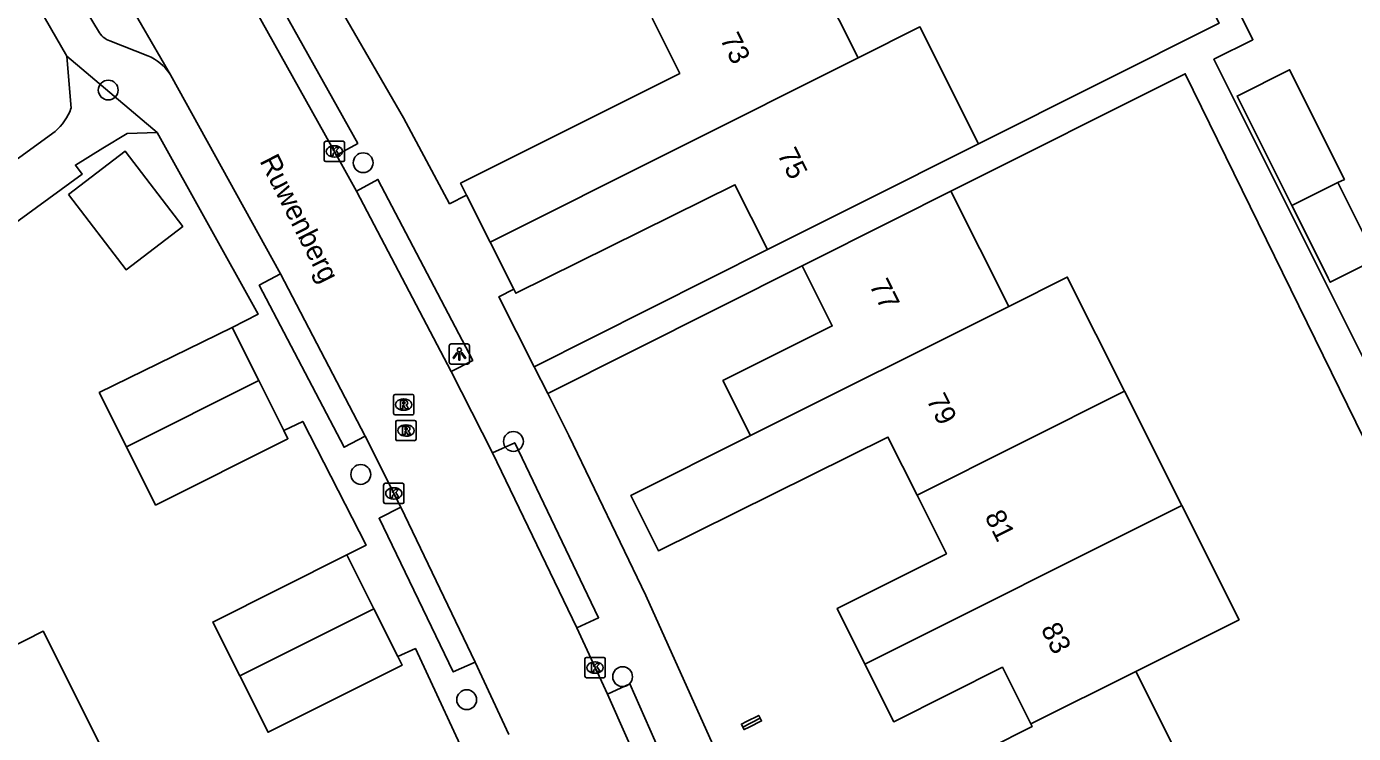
# Model space of a CAD drawing. Extents: x 157793 to 159380, y 380882 to 382313.
# Drawn here: x 158577.7 to 158643.1, y 381667.1 to 381702 of the extents above; entities that cross this region are included whole.
import ezdxf

# ---------------------------------------------------------------- set-up
doc = ezdxf.new("R2010")
doc.units = 0
for name, color, linetype in [('IMGEO_Boom', 7, 'Continuous'), ('IMGEO_Kolk', 7, 'Continuous'), ('IMGEO_Lichtpunt', 7, 'Continuous'), ('IMGEO_Openbare_ruimte_label', 7, 'Continuous'), ('IMGEO_Pand', 7, 'Continuous'), ('IMGEO_Pand_nummerreeks', 7, 'Continuous'), ('IMGEO_Rijbaan_lokaal_open', 7, 'Continuous'), ('IMGEO_Rioolput', 7, 'Continuous'), ('IMGEO_Voetpad_open', 7, 'Continuous')]:
    doc.layers.add(name, color=color, linetype=linetype)

msp = doc.modelspace()

# ---------------------------------------------------------------- linework, layer by layer
at = {"layer": 'IMGEO_Boom'}
for centre in [(158581.763, 381698.824), (158594.329, 381695.24), (158601.737, 381681.494), (158594.212, 381679.869), (158607.119, 381669.895), (158599.433, 381668.76)]:
    msp.add_circle(centre, 0.489, dxfattribs=at)
at = {"layer": 'IMGEO_Kolk'}
for p, q in [((158592.411, 381695.371), (158592.411, 381696.223)), ((158592.486, 381696.297), (158593.338, 381696.297)), ((158592.899, 381696.077), (158592.924, 381696.077)), ((158593.412, 381696.223), (158593.412, 381695.371)), ((158593.338, 381695.297), (158592.486, 381695.297)), ((158592.922, 381695.517), (158592.897, 381695.517)), ((158595.34, 381678.505), (158595.34, 381679.357)), ((158595.415, 381679.431), (158596.267, 381679.431)), ((158596.341, 381679.357), (158596.341, 381678.505)), ((158595.828, 381679.211), (158595.853, 381679.211)), ((158596.267, 381678.431), (158595.415, 381678.431)), ((158595.851, 381678.651), (158595.826, 381678.651)), ((158605.337, 381670.842), (158606.189, 381670.842)), ((158605.262, 381669.916), (158605.262, 381670.768)), ((158605.75, 381670.622), (158605.775, 381670.622)), ((158606.263, 381670.768), (158606.263, 381669.916)), ((158606.189, 381669.842), (158605.337, 381669.842)), ((158605.773, 381670.062), (158605.748, 381670.062))]:
    msp.add_line(p, q, dxfattribs=at)
for points in [[(158592.411, 381695.371), (158592.411, 381696.223)], [(158592.486, 381696.297), (158593.338, 381696.297)], [(158592.732, 381695.997), (158592.855, 381695.997), (158592.855, 381695.846), (158592.985, 381695.997), (158593.149, 381695.997), (158593.003, 381695.846), (158593.156, 381695.597), (158593.004, 381695.597), (158592.919, 381695.761), (158592.855, 381695.694), (158592.855, 381695.597), (158592.732, 381695.597), (158592.732, 381695.997)], [(158593.412, 381696.223), (158593.412, 381695.371)], [(158593.338, 381695.297), (158592.486, 381695.297)], [(158595.34, 381678.505), (158595.34, 381679.357)], [(158595.415, 381679.431), (158596.267, 381679.431)], [(158596.341, 381679.357), (158596.341, 381678.505)], [(158595.661, 381679.131), (158595.784, 381679.131), (158595.784, 381678.98), (158595.914, 381679.131), (158596.078, 381679.131), (158595.932, 381678.98), (158596.085, 381678.731), (158595.933, 381678.731), (158595.848, 381678.895), (158595.784, 381678.828), (158595.784, 381678.731), (158595.661, 381678.731), (158595.661, 381679.131)], [(158596.267, 381678.431), (158595.415, 381678.431)], [(158605.337, 381670.842), (158606.189, 381670.842)], [(158605.262, 381669.916), (158605.262, 381670.768)], [(158605.583, 381670.542), (158605.706, 381670.542), (158605.706, 381670.391), (158605.836, 381670.542), (158606, 381670.542), (158605.854, 381670.391), (158606.007, 381670.142), (158605.855, 381670.142), (158605.77, 381670.306), (158605.706, 381670.239), (158605.706, 381670.142), (158605.583, 381670.142), (158605.583, 381670.542)], [(158606.263, 381670.768), (158606.263, 381669.916)], [(158606.189, 381669.842), (158605.337, 381669.842)]]:
    msp.add_lwpolyline(points, dxfattribs=at)
for centre, start, end in [((158592.488, 381696.221), 91.55205, 178.44795), ((158592.488, 381696.221), 91.55205, 178.44795), ((158593.336, 381696.221), 1.55205, 88.44795), ((158593.336, 381696.221), 1.55205, 88.44795), ((158592.488, 381695.373), 181.55205, 268.44795), ((158592.488, 381695.373), 181.55205, 268.44795), ((158593.336, 381695.373), 271.55205, 358.44795), ((158593.336, 381695.373), 271.55205, 358.44795), ((158595.417, 381679.355), 91.55205, 178.44795), ((158595.417, 381679.355), 91.55205, 178.44795), ((158596.265, 381679.355), 1.55205, 88.44795), ((158596.265, 381679.355), 1.55205, 88.44795), ((158595.417, 381678.507), 181.55205, 268.44795), ((158595.417, 381678.507), 181.55205, 268.44795), ((158596.265, 381678.507), 271.55205, 358.44795), ((158596.265, 381678.507), 271.55205, 358.44795), ((158605.339, 381670.766), 91.55205, 178.44795), ((158605.339, 381670.766), 91.55205, 178.44795), ((158606.187, 381670.766), 1.55205, 88.44795), ((158606.187, 381670.766), 1.55205, 88.44795), ((158605.339, 381669.918), 181.55205, 268.44795), ((158605.339, 381669.918), 181.55205, 268.44795), ((158606.187, 381669.918), 271.55205, 358.44795), ((158606.187, 381669.918), 271.55205, 358.44795)]:
    msp.add_arc(centre, 0.0765, start, end, dxfattribs=at)
for centre, major_axis, ratio, start_param, end_param in [((158592.898, 381695.797), (-0.387, 0.002), 0.722429, 4.712389, 7.853982), ((158592.923, 381695.797), (-0.39, 0.002), 0.717154, 1.570796, 4.712389), ((158595.827, 381678.931), (-0.387, 0.002), 0.722429, 4.712389, 7.853982), ((158595.852, 381678.931), (-0.39, 0.002), 0.717154, 1.570796, 4.712389), ((158605.749, 381670.342), (-0.387, 0.002), 0.722429, 4.712389, 7.853982), ((158605.774, 381670.342), (-0.39, 0.002), 0.717154, 1.570796, 4.712389)]:
    msp.add_ellipse(centre, major_axis=major_axis, ratio=ratio, start_param=start_param, end_param=end_param, dxfattribs=at)
at = {"layer": 'IMGEO_Lichtpunt'}
for p, q in [((158598.574, 381686.211), (158598.574, 381685.404)), ((158598.574, 381686.211), (158598.574, 381685.404)), ((158599.476, 381686.306), (158598.668, 381686.306)), ((158599.476, 381686.306), (158598.668, 381686.306)), ((158599.57, 381685.404), (158599.57, 381686.211)), ((158599.57, 381685.404), (158599.57, 381686.211)), ((158598.668, 381685.31), (158599.476, 381685.31)), ((158598.668, 381685.31), (158599.476, 381685.31))]:
    msp.add_line(p, q, dxfattribs=at)
for points in [[(158598.948, 381685.875), (158598.987, 381685.847), (158598.799, 381685.585), (158598.761, 381685.612), (158598.948, 381685.875)], [(158599.16, 381685.847), (158599.198, 381685.874), (158599.385, 381685.612), (158599.346, 381685.584), (158599.16, 381685.847)], [(158599.05, 381685.827), (158599.097, 381685.827), (158599.097, 381685.505), (158599.05, 381685.505), (158599.05, 381685.827)]]:
    msp.add_lwpolyline(points, dxfattribs=at)
msp.add_circle((158599.073, 381686.009), 0.0994, dxfattribs=at)
for centre, start, end in [((158598.668, 381686.211), 90, 180), ((158598.668, 381686.211), 90, 180), ((158599.476, 381686.211), 0, 90), ((158599.476, 381686.211), 0, 90), ((158598.668, 381685.404), 180, 270), ((158598.668, 381685.404), 180, 270), ((158599.476, 381685.404), 270, 0), ((158599.476, 381685.404), 270, 360)]:
    msp.add_arc(centre, 0.0946, start, end, dxfattribs=at)
at = {"layer": 'IMGEO_Pand'}
for points in [[(158615.906, 381706.041), (158618.73, 381700.409)], [(158599.427, 381693.646), (158599.136, 381694.227), (158609.934, 381699.642), (158608.57, 381702.364)], [(158618.73, 381700.409), (158621.777, 381701.936), (158624.664, 381696.177)], [(158600.593, 381691.32), (158618.73, 381700.409)], [(158642.383, 381694.262), (158642.703, 381694.421), (158639.997, 381699.825), (158637.408, 381698.529), (158640.113, 381693.125)], [(158579.805, 381693.679), (158582.591, 381695.811), (158585.433, 381692.097), (158582.646, 381689.965), (158579.805, 381693.679)], [(158624.664, 381696.177), (158618.728, 381693.202), (158614.258, 381690.961)], [(158614.258, 381690.961), (158612.655, 381694.158), (158601.855, 381688.803), (158601.751, 381689.011)], [(158615.966, 381690.163), (158620.483, 381692.428), (158623.303, 381693.842)], [(158623.303, 381693.842), (158626.154, 381688.155)], [(158642.383, 381694.262), (158640.113, 381693.125)], [(158640.113, 381693.125), (158641.486, 381690.38), (158641.902, 381689.549), (158642.004, 381689.346), (158644.275, 381690.482), (158644.173, 381690.686), (158642.383, 381694.262)], [(158600.593, 381691.32), (158599.427, 381693.646)], [(158601.751, 381689.011), (158600.593, 381691.32)], [(158613.425, 381681.787), (158612.067, 381684.496), (158617.454, 381687.196), (158615.966, 381690.163)], [(158626.154, 381688.155), (158629.042, 381689.603), (158631.866, 381683.969)], [(158626.154, 381688.155), (158613.425, 381681.787)], [(158582.656, 381681.23), (158581.317, 381683.905), (158587.871, 381687.122)], [(158587.871, 381687.122), (158589.184, 381684.497)], [(158589.184, 381684.497), (158582.656, 381681.23)], [(158589.184, 381684.497), (158590.414, 381682.04)], [(158631.866, 381683.969), (158621.636, 381678.849)], [(158634.689, 381678.338), (158631.866, 381683.969)], [(158590.414, 381682.04), (158590.621, 381681.626), (158584.093, 381678.359), (158582.656, 381681.23)], [(158621.636, 381678.849), (158620.201, 381681.711), (158608.884, 381676.103), (158607.519, 381678.826), (158613.425, 381681.787)], [(158619.06, 381670.515), (158617.689, 381673.251), (158623.086, 381675.956), (158621.636, 381678.849)], [(158619.06, 381670.515), (158634.689, 381678.338)], [(158634.689, 381678.338), (158637.512, 381672.706), (158632.422, 381670.158)], [(158588.245, 381669.939), (158586.918, 381672.591), (158593.526, 381675.899)], [(158593.526, 381675.899), (158594.853, 381673.247)], [(158588.245, 381669.939), (158594.853, 381673.247)], [(158594.853, 381673.247), (158596.033, 381670.889)], [(158578.81, 381665.215), (158581.38, 381666.502), (158578.56, 381672.135), (158575.99, 381670.848), (158573.075, 381669.389)], [(158596.033, 381670.889), (158596.248, 381670.46), (158589.64, 381667.152), (158588.245, 381669.939)], [(158627.24, 381667.564), (158625.839, 381670.359), (158620.484, 381667.675), (158619.06, 381670.515)], [(158627.24, 381667.564), (158632.422, 381670.158)], [(158632.422, 381670.158), (158632.582, 381669.838), (158633.266, 381668.473), (158635.245, 381664.525)], [(158613.046, 381667.413), (158612.975, 381667.555), (158613.225, 381667.68), (158613.833, 381667.985), (158613.901, 381667.851)], [(158613.901, 381667.851), (158613.97, 381667.714), (158613.362, 381667.409), (158613.111, 381667.283), (158613.046, 381667.413)], [(158613.046, 381667.413), (158613.901, 381667.851)], [(158625.828, 381659.812), (158624.602, 381662.256), (158626.693, 381663.305), (158625.161, 381666.36), (158627.305, 381667.435), (158627.24, 381667.564)]]:
    msp.add_lwpolyline(points, dxfattribs=at)
at = {"layer": 'IMGEO_Rijbaan_lokaal_open'}
for points in [[(158572.387, 381720.205), (158582.925, 381702.866), (158584.825, 381699.578)], [(158588.406, 381703.859), (158593.018, 381695.607)], [(158590.247, 381689.767), (158584.825, 381699.578)], [(158593.018, 381695.607), (158594.008, 381693.842)], [(158594.008, 381693.842), (158598.664, 381684.944)], [(158594.431, 381681.753), (158590.247, 381689.767)], [(158598.664, 381684.944), (158600.711, 381680.932)], [(158596.183, 381678.246), (158594.431, 381681.753)], [(158600.711, 381680.932), (158604.859, 381672.303)], [(158599.848, 381670.617), (158596.183, 381678.246)], [(158604.859, 381672.303), (158606.368, 381669.03)], [(158601.506, 381667.036), (158599.848, 381670.617)], [(158606.368, 381669.03), (158610.324, 381660.132)]]:
    msp.add_lwpolyline(points, dxfattribs=at)
at = {"layer": 'IMGEO_Rioolput'}
for p, q in [((158595.827, 381682.884), (158595.827, 381683.736)), ((158595.902, 381683.81), (158596.754, 381683.81)), ((158596.315, 381683.59), (158596.34, 381683.59)), ((158596.828, 381683.736), (158596.828, 381682.884)), ((158596.754, 381682.81), (158595.902, 381682.81)), ((158596.338, 381683.03), (158596.313, 381683.03)), ((158595.938, 381681.608), (158595.938, 381682.46)), ((158596.013, 381682.534), (158596.865, 381682.534)), ((158596.426, 381682.314), (158596.451, 381682.314)), ((158596.939, 381682.46), (158596.939, 381681.608)), ((158596.865, 381681.534), (158596.013, 381681.534)), ((158596.449, 381681.754), (158596.424, 381681.754))]:
    msp.add_line(p, q, dxfattribs=at)
for points in [[(158595.827, 381682.884), (158595.827, 381683.736)], [(158595.902, 381683.81), (158596.754, 381683.81)], [(158596.416, 381683.508), (158596.164, 381683.51), (158596.164, 381683.11)], [(158596.164, 381683.11), (158596.288, 381683.11), (158596.288, 381683.272), (158596.299, 381683.272)], [(158596.342, 381683.429), (158596.288, 381683.429), (158596.288, 381683.348)], [(158596.288, 381683.348), (158596.34, 381683.348)], [(158596.346, 381683.243), (158596.417, 381683.11), (158596.557, 381683.11), (158596.492, 381683.236)], [(158596.828, 381683.736), (158596.828, 381682.884)], [(158596.754, 381682.81), (158595.902, 381682.81)], [(158595.938, 381681.608), (158595.938, 381682.46)], [(158596.013, 381682.534), (158596.865, 381682.534)], [(158596.527, 381682.232), (158596.275, 381682.234), (158596.275, 381681.834)], [(158596.275, 381681.834), (158596.399, 381681.834), (158596.399, 381681.996), (158596.41, 381681.996)], [(158596.453, 381682.153), (158596.399, 381682.153), (158596.399, 381682.072)], [(158596.399, 381682.072), (158596.451, 381682.072)], [(158596.457, 381681.967), (158596.528, 381681.834), (158596.668, 381681.834), (158596.603, 381681.96)], [(158596.939, 381682.46), (158596.939, 381681.608)], [(158596.865, 381681.534), (158596.013, 381681.534)]]:
    msp.add_lwpolyline(points, dxfattribs=at)
for centre, radius, start, end in [((158595.904, 381683.734), 0.0765, 91.55205, 178.44795), ((158595.904, 381683.734), 0.0765, 91.55205, 178.44795), ((158596.298, 381683.219), 0.0533, 26.02933, 88.69889), ((158596.324, 381683.537), 0.19, 274.7715, 282.96867), ((158596.348, 381683.333), 0.0964, 77.00612, 93.18647), ((158596.362, 381683.39), 0.0378, 276.66336, 79.67722), ((158596.415, 381683.398), 0.109, 350.36119, 89.41601), ((158596.413, 381683.398), 0.112, 277.58423, 350.98172), ((158596.397, 381683.183), 0.108, 29.51342, 73.79051), ((158596.752, 381683.734), 0.0765, 1.55205, 88.44795), ((158596.752, 381683.734), 0.0765, 1.55205, 88.44795), ((158595.904, 381682.886), 0.0765, 181.55205, 268.44795), ((158595.904, 381682.886), 0.0765, 181.55205, 268.44795), ((158596.752, 381682.886), 0.0765, 271.55205, 358.44795), ((158596.752, 381682.886), 0.0765, 271.55205, 358.44795), ((158596.015, 381682.458), 0.0765, 91.55205, 178.44795), ((158596.015, 381682.458), 0.0765, 91.55205, 178.44795), ((158596.409, 381681.943), 0.0533, 26.02933, 88.69889), ((158596.435, 381682.261), 0.19, 274.7715, 282.96867), ((158596.459, 381682.057), 0.0964, 77.00612, 93.18647), ((158596.473, 381682.114), 0.0378, 276.66336, 79.67722), ((158596.526, 381682.122), 0.109, 350.36119, 89.41601), ((158596.524, 381682.122), 0.112, 277.58423, 350.98172), ((158596.508, 381681.907), 0.108, 29.51342, 73.79051), ((158596.863, 381682.458), 0.0765, 1.55205, 88.44795), ((158596.863, 381682.458), 0.0765, 1.55205, 88.44795), ((158596.015, 381681.61), 0.0765, 181.55205, 268.44795), ((158596.015, 381681.61), 0.0765, 181.55205, 268.44795), ((158596.863, 381681.61), 0.0765, 271.55205, 358.44795), ((158596.863, 381681.61), 0.0765, 271.55205, 358.44795)]:
    msp.add_arc(centre, radius, start, end, dxfattribs=at)
for centre, major_axis, ratio, start_param, end_param in [((158596.314, 381683.31), (-0.387, 0.002), 0.722429, 4.712389, 7.853982), ((158596.339, 381683.31), (-0.39, 0.002), 0.717154, 1.570796, 4.712389), ((158596.425, 381682.034), (-0.387, 0.002), 0.722429, 4.712389, 7.853982), ((158596.45, 381682.034), (-0.39, 0.002), 0.717154, 1.570796, 4.712389)]:
    msp.add_ellipse(centre, major_axis=major_axis, ratio=ratio, start_param=start_param, end_param=end_param, dxfattribs=at)
at = {"layer": 'IMGEO_Voetpad_open'}
for points in [[(158615.254, 381749.656), (158632.687, 381714.565), (158630.775, 381713.607), (158636.53, 381702.124), (158624.664, 381696.177)], [(158579.729, 381700.5), (158573.755, 381710.837), (158566.601, 381722.332)], [(158599.427, 381693.646), (158598.593, 381693.22), (158596.315, 381697.448), (158587.374, 381712.922), (158583.193, 381720.099), (158583.238, 381720.127), (158582.564, 381721.38), (158582.685, 381721.445)], [(158581.288, 381701.735), (158572.427, 381716.315)], [(158588.406, 381703.859), (158589.456, 381704.463), (158594.066, 381696.196), (158593.018, 381695.607)], [(158663.399, 381683.267), (158650.616, 381676.871), (158648.53, 381675.827), (158645.589, 381681.705), (158636.265, 381700.34), (158638.194, 381701.307), (158637.428, 381702.835)], [(158583.711, 381700.519), (158581.841, 381701.244)], [(158579.927, 381697.918), (158579.729, 381700.5)], [(158584.179, 381696.728), (158579.729, 381700.5)], [(158623.303, 381693.842), (158634.853, 381699.632), (158648.862, 381670.999), (158651.586, 381658.263)], [(158555.58, 381679.671), (158579.141, 381696.788)], [(158584.179, 381696.728), (158582.698, 381696.677), (158581.494, 381695.955), (158580.145, 381695.125), (158580.47, 381694.669), (158566.702, 381684.631)], [(158587.871, 381687.122), (158589.148, 381687.771), (158584.179, 381696.728)], [(158594.008, 381693.842), (158595.058, 381694.414), (158599.733, 381685.49), (158598.664, 381684.944)], [(158614.258, 381690.961), (158602.761, 381685.176)], [(158603.426, 381683.854), (158615.966, 381690.163)], [(158594.431, 381681.753), (158593.389, 381681.206), (158589.208, 381689.2), (158590.247, 381689.767)], [(158602.761, 381685.176), (158601.024, 381688.628), (158601.751, 381689.011)], [(158602.761, 381685.176), (158603.426, 381683.854)], [(158615.943, 381657.603), (158615.522, 381657.433), (158613.771, 381661.653), (158608.259, 381673.891), (158604.469, 381681.781), (158603.426, 381683.854)], [(158593.526, 381675.899), (158594.47, 381676.378), (158591.354, 381682.482), (158590.414, 381682.04)], [(158600.711, 381680.932), (158601.801, 381681.432), (158605.937, 381672.801), (158604.859, 381672.303)], [(158599.848, 381670.617), (158598.772, 381670.126), (158595.115, 381677.707), (158596.183, 381678.246)], [(158599.175, 381664.643), (158599.859, 381664.947), (158596.908, 381671.282), (158596.033, 381670.889)], [(158610.324, 381660.132), (158611.424, 381660.592), (158607.469, 381669.541), (158606.368, 381669.03)]]:
    msp.add_lwpolyline(points, dxfattribs=at)
for centre, radius, start, end in [((158582.175, 381702.177), 0.991, 206.49731, 250.29995), ((158582.808, 381698.32), 2.377, 31.9479, 67.67629), ((158577.407, 381698.832), 2.68, 310.29915, 340.05782)]:
    msp.add_arc(centre, radius, start, end, dxfattribs=at)

# ---------------------------------------------------------------- texts
at = {"layer": 'IMGEO_Openbare_ruimte_label'}
msp.add_text('Ruwenberg', height=1, rotation=296.87254, dxfattribs=at).set_placement((158589.204, 381695.33))
at = {"layer": 'IMGEO_Pand_nummerreeks'}
for s, rotation, p in [('73', 296.47824, (158611.901, 381701.344)), ('75', 296.47824, (158614.73, 381695.664)), ('77', 296.51331, (158619.261, 381689.202)), ('79', 296.51331, (158622.08, 381683.552)), ('81', 296.51331, (158624.949, 381677.801)), ('83', 296.51055, (158627.717, 381672.253))]:
    msp.add_text(s, height=1, rotation=rotation, dxfattribs=at).set_placement(p)

doc.saveas('drawing.dxf')
